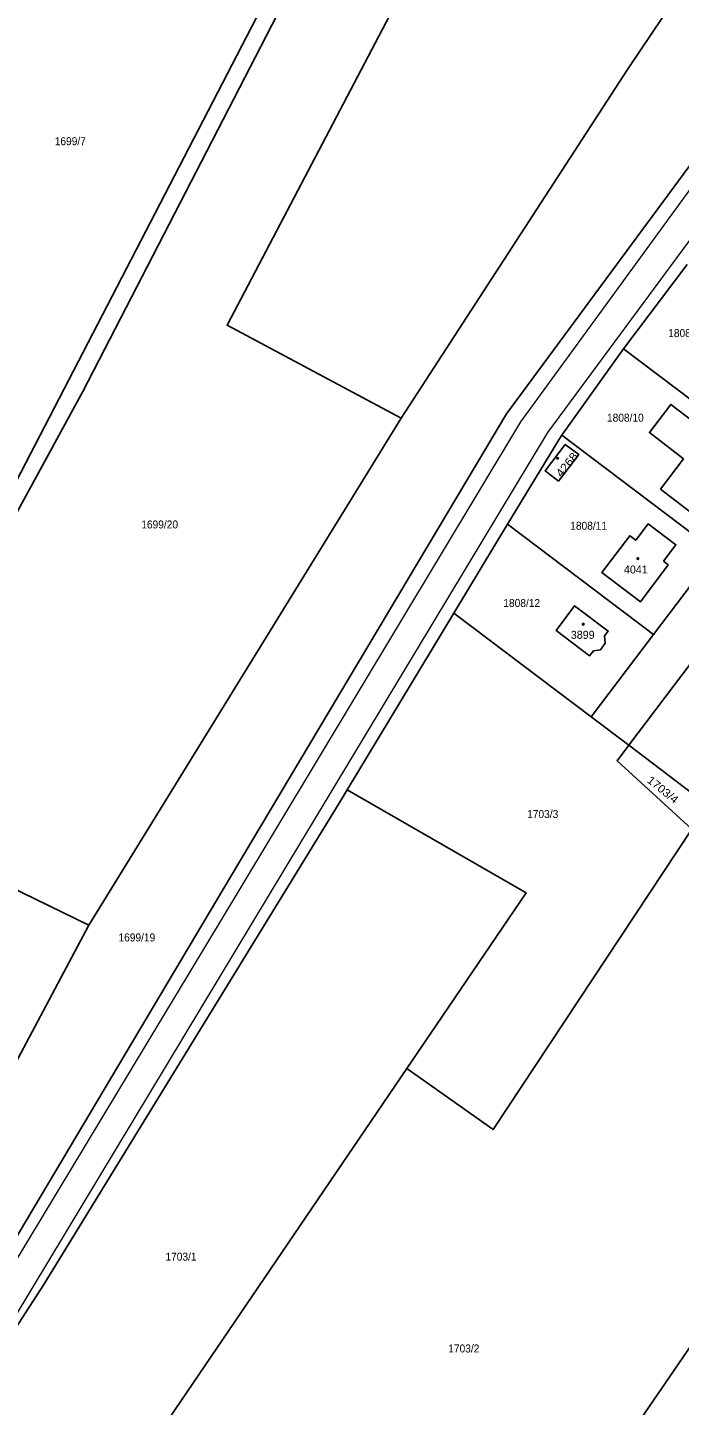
# Model space of a CAD drawing. Extents: x -679733 to -673243, y -1075091 to -1066557.
# Drawn here: x -677371.3 to -677232.8, y -1072340.3 to -1072047.5 of the extents above; entities that cross this region are included whole.
import ezdxf
from ezdxf.enums import TextEntityAlignment as Align

# ---------------------------------------------------------------- set-up
doc = ezdxf.new("R2010")
doc.units = 0
doc.header["$LTSCALE"] = 0.68
for name, color, linetype, lineweight in [('1', 7, 'Continuous', 25), ('4', 7, 'Continuous', 13), ('5', 7, 'Continuous', 25)]:
    doc.layers.add(name, color=color, linetype=linetype, lineweight=lineweight)
doc.layers.add('2', color=7, linetype='Continuous')

msp = doc.modelspace()

# ---------------------------------------------------------------- linework, layer by layer
at = {"layer": '1'}
for p, q in [((-677244.65, -1072115.8), (-677231.15, -1072097.9)), ((-677244.65, -1072115.8), (-677211.4, -1072140.98)), ((-677291.9, -1072130.57), (-677358.24, -1072238.27)), ((-677257.75, -1072134.18), (-677224.98, -1072158.93)), ((-677269.26, -1072153.06), (-677238.25, -1072176.47))]:
    msp.add_line(p, q, dxfattribs=at)
for points in [[(-677237.41, -1071936.51), (-677328.88, -1072110.79), (-677291.9, -1072130.57)], [(-677291.9, -1072130.57), (-677243.78, -1072056.43), (-677165.39, -1071939.85)], [(-677138.12, -1071946.93), (-677209.73, -1072046.25), (-677227.4, -1072072.51), (-677269.53, -1072129.61), (-677328.01, -1072227.8), (-677386.47, -1072326.07), (-677421.34, -1072376.99), (-677442.67, -1072407.86), (-677458.14, -1072430.48), (-677459.36, -1072432.27)], [(-677419.19, -1072223.06), (-677385.01, -1072165.72), (-677322.67, -1072045.53), (-677288.88, -1071981.04), (-677273.95, -1071955.16)], [(-677270.2, -1071955.24), (-677287.29, -1071984.79), (-677359.52, -1072124.86), (-677384.77, -1072171.09), (-677395.64, -1072190.2), (-677409.69, -1072213.19)], [(-677222.36, -1072086.25), (-677220.4, -1072084.77), (-677218.22, -1072084.49), (-677216.17, -1072085.29), (-677189.41, -1072104.23), (-677188.09, -1072105.7), (-677187.53, -1072107.61), (-677187.84, -1072109.58), (-677188.43, -1072110.61), (-677197.83, -1072123.04), (-677211.4, -1072140.98), (-677224.98, -1072158.93), (-677238.25, -1072176.47), (-677251.52, -1072194.02)], [(-677269.26, -1072153.06), (-677258.42, -1072135.15), (-677257.75, -1072134.18), (-677244.65, -1072115.8)], [(-677389.12, -1072347.44), (-677367.77, -1072314.59), (-677305.09, -1072212.33), (-677303.36, -1072209.53), (-677280.68, -1072171.98), (-677269.26, -1072153.06)], [(-677230.11, -1072217.83), (-677246.03, -1072203.34), (-677243.54, -1072200.05), (-677251.52, -1072194.02), (-677280.68, -1072171.98)], [(-677243.54, -1072200.05), (-677226.33, -1072177.29), (-677224.9, -1072175.91), (-677223.11, -1072175.02), (-677221.14, -1072174.72), (-677219.17, -1072175.02), (-677217.23, -1072176.03), (-677206.72, -1072183.97), (-677203.02, -1072178.61)], [(-677243.54, -1072200.05), (-677226.65, -1072212.82), (-677218.02, -1072200.33)], [(-677290.69, -1072268.69), (-677265.36, -1072231.41), (-677303.36, -1072209.53)], [(-677433.36, -1072359.94), (-677401.37, -1072312.82), (-677376.3, -1072272.25), (-677358.24, -1072238.27), (-677409.69, -1072213.19)], [(-677230.11, -1072217.83), (-677272.35, -1072281.68), (-677290.69, -1072268.69)], [(-677348.1, -1072373.98), (-677334.34, -1072353.05), (-677342.48, -1072344.94), (-677290.69, -1072268.69)], [(-677159.03, -1072296.2), (-677193.06, -1072273.1), (-677289.2, -1072413.6), (-677253.57, -1072437.57), (-677237.02, -1072414.96)]]:
    msp.add_lwpolyline(points, dxfattribs=at)
for points in [[(-677228.04, -1072152.33), (-677236.8, -1072145.61), (-677231.92, -1072139.17), (-677239.14, -1072133.6), (-677234.62, -1072127.62), (-677219.79, -1072138.89), (-677223.76, -1072144.16), (-677222.56, -1072145.07)], [(-677258.46, -1072143.89), (-677261.28, -1072141.74), (-677257.03, -1072136.12), (-677254.16, -1072138.26)], [(-677236.17, -1072160.93), (-677235.14, -1072161.71), (-677241.06, -1072169.53), (-677249.24, -1072163.34), (-677243.34, -1072155.53), (-677242.06, -1072156.49), (-677239.42, -1072153.01), (-677233.53, -1072157.43)], [(-677248.7, -1072176.82), (-677248.52, -1072178.33), (-677249.56, -1072179.73), (-677251.05, -1072179.96), (-677251.84, -1072181.02), (-677258.98, -1072175.63), (-677255.06, -1072170.4), (-677247.91, -1072175.78)]]:
    msp.add_lwpolyline(points, close=True, dxfattribs=at)
at = {"layer": '4'}
for p, q in [((-677266.43, -1072131.29), (-677225.03, -1072074.4)), ((-677219.52, -1072077.64), (-677260.8, -1072133.6)), ((-677326.97, -1072231.95), (-677266.43, -1072131.29)), ((-677260.8, -1072133.6), (-677320.11, -1072232.09)), ((-677387.59, -1072332.57), (-677326.97, -1072231.95)), ((-677320.11, -1072232.09), (-677379.5, -1072330.57))]:
    msp.add_line(p, q, dxfattribs=at)
at = {"layer": '5'}
for centre in [(-677258.6368, -1072139.0792), (-677241.6068, -1072160.3692), (-677253.2168, -1072174.3192)]:
    msp.add_circle(centre, 0.175, dxfattribs=at)

# ---------------------------------------------------------------- texts
at = {"layer": '2', "width": 0.95}
for s, p in [('1699/7', (-677365.48, -1072072.54)), ('1808/9', (-677235.15, -1072113.31)), ('1808/10', (-677248.16, -1072131.29)), ('1699/20', (-677347.09, -1072153.97)), ('1808/11', (-677255.96, -1072154.249)), ('1808/12', (-677270.18, -1072170.66)), ('1703/3', (-677265.11, -1072215.499)), ('1699/19', (-677351.94, -1072241.72)), ('1703/1', (-677341.96, -1072309.54)), ('1703/2', (-677281.88, -1072329.05))]:
    msp.add_text(s, height=1.7, dxfattribs=at).set_placement(p)
at = {"layer": '2'}
for s, rotation, width, p in [('4268', 51, 1.15, (-677256.0304, -1072140.9479)), ('1703/4', 321, 1.1, (-677236.8239, -1072210.1595))]:
    msp.add_text(s, height=1.7, rotation=rotation, dxfattribs=dict(at, width=width)).set_placement(p, align=Align.CENTER)
msp.add_text('4041', height=1.7, dxfattribs=at).set_placement((-677242.03, -1072163.54), align=Align.CENTER)
msp.add_text('3899', height=1.7, dxfattribs=at).set_placement((-677255.84, -1072177.42))

doc.saveas('drawing.dxf')
